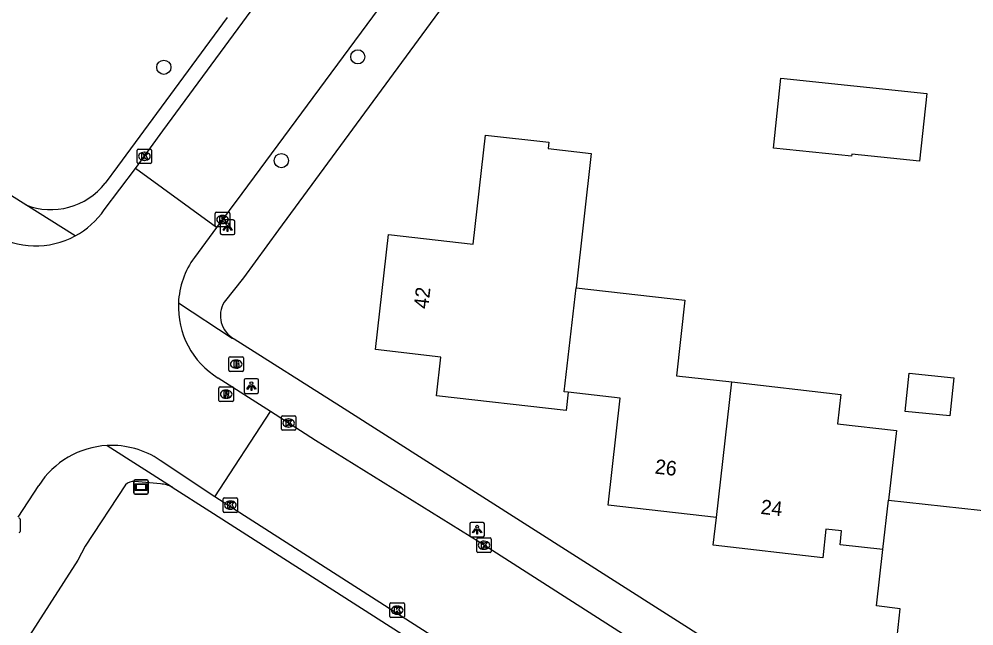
# Model space of a CAD drawing. Extents: x 162398 to 163643, y 386453 to 387397.
# Drawn here: x 162828.4 to 162894.1, y 386826.6 to 386868.4 of the extents above; entities that cross this region are included whole.
import ezdxf

# ---------------------------------------------------------------- set-up
doc = ezdxf.new("R2010")
doc.units = 0
for name, color, linetype in [('IMGEO_Boom', 7, 'Continuous'), ('IMGEO_Brandkraan', 7, 'Continuous'), ('IMGEO_Kolk', 7, 'Continuous'), ('IMGEO_Lichtpunt', 7, 'Continuous'), ('IMGEO_Pand', 7, 'Continuous'), ('IMGEO_Pand_nummerreeks', 7, 'Continuous'), ('IMGEO_Rijbaan_lokaal_gesloten', 7, 'Continuous'), ('IMGEO_Rijbaan_lokaal_open', 7, 'Continuous'), ('IMGEO_Rioolput', 7, 'Continuous'), ('IMGEO_Verklikker', 7, 'Continuous'), ('IMGEO_Voetpad_open', 7, 'Continuous')]:
    doc.layers.add(name, color=color, linetype=linetype)

msp = doc.modelspace()

# ---------------------------------------------------------------- linework, layer by layer
at = {"layer": 'IMGEO_Boom'}
for centre in [(162851.658, 386865.75), (162838.309, 386865.034), (162846.397, 386858.608)]:
    msp.add_circle(centre, 0.489, dxfattribs=at)
at = {"layer": 'IMGEO_Brandkraan'}
for p, q in [((162842.79, 386844.17), (162842.79, 386845.022)), ((162842.865, 386845.096), (162843.717, 386845.096)), ((162843.278, 386844.876), (162843.303, 386844.876)), ((162843.791, 386845.022), (162843.791, 386844.17)), ((162843.301, 386844.316), (162843.276, 386844.316)), ((162843.717, 386844.096), (162842.865, 386844.096))]:
    msp.add_line(p, q, dxfattribs=at)
for points in [[(162842.79, 386844.17), (162842.79, 386845.022)], [(162842.865, 386845.096), (162843.717, 386845.096)], [(162843.138, 386844.796), (162843.138, 386844.396), (162843.351, 386844.396)], [(162843.369, 386844.796), (162843.138, 386844.796)], [(162843.791, 386845.022), (162843.791, 386844.17)], [(162843.317, 386844.715), (162843.263, 386844.715), (162843.263, 386844.639)], [(162843.263, 386844.639), (162843.316, 386844.639)], [(162843.325, 386844.563), (162843.263, 386844.563), (162843.263, 386844.482)], [(162843.263, 386844.482), (162843.325, 386844.482)], [(162843.717, 386844.096), (162842.865, 386844.096)]]:
    msp.add_lwpolyline(points, dxfattribs=at)
for centre, radius, start, end in [((162842.867, 386845.02), 0.0765, 91.55205, 178.44795), ((162842.867, 386845.02), 0.0765, 91.55205, 178.44795), ((162843.373, 386844.651), 0.145, 59.4692, 91.53667), ((162843.715, 386845.02), 0.0765, 1.55205, 88.44795), ((162843.715, 386845.02), 0.0765, 1.55205, 88.44795), ((162842.867, 386844.172), 0.0765, 181.55205, 268.44795), ((162842.867, 386844.172), 0.0765, 181.55205, 268.44795), ((162843.318, 386844.677), 0.0379, 267.82845, 90.93552), ((162843.326, 386844.522), 0.0404, 269.87594, 90.50774), ((162843.357, 386844.647), 0.251, 268.66757, 293.53466), ((162843.398, 386844.698), 0.0922, 285.51372, 58.15012), ((162843.403, 386844.506), 0.105, 301.31148, 78.98903), ((162843.715, 386844.172), 0.0765, 271.55205, 358.44795), ((162843.715, 386844.172), 0.0765, 271.55205, 358.44795)]:
    msp.add_arc(centre, radius, start, end, dxfattribs=at)
for centre, major_axis, ratio, start_param, end_param in [((162843.277, 386844.596), (-0.387, 0.002), 0.722429, 4.712389, 7.853982), ((162843.302, 386844.596), (-0.39, 0.002), 0.717154, 1.570796, 4.712389)]:
    msp.add_ellipse(centre, major_axis=major_axis, ratio=ratio, start_param=start_param, end_param=end_param, dxfattribs=at)
at = {"layer": 'IMGEO_Kolk'}
for p, q in [((162836.471, 386858.476), (162836.471, 386859.328)), ((162836.546, 386859.402), (162837.398, 386859.402)), ((162837.472, 386859.328), (162837.472, 386858.476)), ((162836.982, 386858.622), (162836.957, 386858.622)), ((162836.959, 386859.182), (162836.984, 386859.182)), ((162837.398, 386858.402), (162836.546, 386858.402)), ((162841.851, 386854.121), (162841.851, 386854.973)), ((162841.926, 386855.047), (162842.778, 386855.047)), ((162842.339, 386854.827), (162842.364, 386854.827)), ((162842.852, 386854.973), (162842.852, 386854.121)), ((162842.778, 386854.047), (162841.926, 386854.047)), ((162842.362, 386854.267), (162842.337, 386854.267)), ((162846.399, 386840.109), (162846.399, 386840.961)), ((162846.474, 386841.035), (162847.326, 386841.035)), ((162847.4, 386840.961), (162847.4, 386840.109)), ((162846.91, 386840.255), (162846.885, 386840.255)), ((162846.887, 386840.815), (162846.912, 386840.815)), ((162847.326, 386840.035), (162846.474, 386840.035)), ((162842.388, 386834.458), (162842.388, 386835.31)), ((162842.463, 386835.384), (162843.315, 386835.384)), ((162842.876, 386835.164), (162842.901, 386835.164)), ((162843.389, 386835.31), (162843.389, 386834.458)), ((162843.315, 386834.384), (162842.463, 386834.384)), ((162842.899, 386834.604), (162842.874, 386834.604)), ((162828.424, 386833.918), (162828.424, 386833.066)), ((162859.844, 386831.694), (162859.844, 386832.546)), ((162859.919, 386832.62), (162860.771, 386832.62)), ((162860.332, 386832.4), (162860.357, 386832.4)), ((162860.845, 386832.546), (162860.845, 386831.694)), ((162860.355, 386831.84), (162860.33, 386831.84)), ((162860.771, 386831.62), (162859.919, 386831.62)), ((162853.868, 386827.226), (162853.868, 386828.078)), ((162853.943, 386828.152), (162854.795, 386828.152)), ((162854.356, 386827.932), (162854.381, 386827.932)), ((162854.869, 386828.078), (162854.869, 386827.226)), ((162854.795, 386827.152), (162853.943, 386827.152)), ((162854.379, 386827.372), (162854.354, 386827.372))]:
    msp.add_line(p, q, dxfattribs=at)
for points in [[(162836.471, 386858.476), (162836.471, 386859.328)], [(162836.546, 386859.402), (162837.398, 386859.402)], [(162837.472, 386859.328), (162837.472, 386858.476)], [(162836.792, 386859.102), (162836.915, 386859.102), (162836.915, 386858.951), (162837.045, 386859.102), (162837.209, 386859.102), (162837.063, 386858.951), (162837.216, 386858.702), (162837.064, 386858.702), (162836.979, 386858.866), (162836.915, 386858.799), (162836.915, 386858.702), (162836.792, 386858.702), (162836.792, 386859.102)], [(162837.398, 386858.402), (162836.546, 386858.402)], [(162841.851, 386854.121), (162841.851, 386854.973)], [(162841.926, 386855.047), (162842.778, 386855.047)], [(162842.172, 386854.747), (162842.295, 386854.747), (162842.295, 386854.596), (162842.425, 386854.747), (162842.589, 386854.747), (162842.443, 386854.596), (162842.596, 386854.347), (162842.444, 386854.347), (162842.359, 386854.511), (162842.295, 386854.444), (162842.295, 386854.347), (162842.172, 386854.347), (162842.172, 386854.747)], [(162842.852, 386854.973), (162842.852, 386854.121)], [(162842.778, 386854.047), (162841.926, 386854.047)], [(162846.399, 386840.109), (162846.399, 386840.961)], [(162846.474, 386841.035), (162847.326, 386841.035)], [(162847.4, 386840.961), (162847.4, 386840.109)], [(162846.72, 386840.735), (162846.843, 386840.735), (162846.843, 386840.584), (162846.973, 386840.735), (162847.137, 386840.735), (162846.991, 386840.584), (162847.144, 386840.335), (162846.992, 386840.335), (162846.907, 386840.499), (162846.843, 386840.432), (162846.843, 386840.335), (162846.72, 386840.335), (162846.72, 386840.735)], [(162847.326, 386840.035), (162846.474, 386840.035)], [(162842.388, 386834.458), (162842.388, 386835.31)], [(162842.463, 386835.384), (162843.315, 386835.384)], [(162842.709, 386835.084), (162842.832, 386835.084), (162842.832, 386834.933), (162842.962, 386835.084), (162843.126, 386835.084), (162842.98, 386834.933), (162843.133, 386834.684), (162842.981, 386834.684), (162842.896, 386834.848), (162842.832, 386834.781), (162842.832, 386834.684), (162842.709, 386834.684), (162842.709, 386835.084)], [(162843.389, 386835.31), (162843.389, 386834.458)], [(162843.315, 386834.384), (162842.463, 386834.384)], [(162828.424, 386833.918), (162828.424, 386833.066)], [(162859.844, 386831.694), (162859.844, 386832.546)], [(162859.919, 386832.62), (162860.771, 386832.62)], [(162860.165, 386832.32), (162860.288, 386832.32), (162860.288, 386832.169), (162860.418, 386832.32), (162860.582, 386832.32), (162860.436, 386832.169), (162860.589, 386831.92), (162860.437, 386831.92), (162860.352, 386832.084), (162860.288, 386832.017), (162860.288, 386831.92), (162860.165, 386831.92), (162860.165, 386832.32)], [(162860.845, 386832.546), (162860.845, 386831.694)], [(162860.771, 386831.62), (162859.919, 386831.62)], [(162853.868, 386827.226), (162853.868, 386828.078)], [(162853.943, 386828.152), (162854.795, 386828.152)], [(162854.189, 386827.852), (162854.312, 386827.852), (162854.312, 386827.701), (162854.442, 386827.852), (162854.606, 386827.852), (162854.46, 386827.701), (162854.613, 386827.452), (162854.461, 386827.452), (162854.376, 386827.616), (162854.312, 386827.549), (162854.312, 386827.452), (162854.189, 386827.452), (162854.189, 386827.852)], [(162854.869, 386828.078), (162854.869, 386827.226)], [(162854.795, 386827.152), (162853.943, 386827.152)]]:
    msp.add_lwpolyline(points, dxfattribs=at)
for centre, start, end in [((162836.548, 386859.326), 91.55205, 178.44795), ((162836.548, 386859.326), 91.55205, 178.44795), ((162837.396, 386859.326), 1.55205, 88.44795), ((162837.396, 386859.326), 1.55205, 88.44795), ((162836.548, 386858.478), 181.55205, 268.44795), ((162836.548, 386858.478), 181.55205, 268.44795), ((162837.396, 386858.478), 271.55205, 358.44795), ((162837.396, 386858.478), 271.55205, 358.44795), ((162841.928, 386854.971), 91.55205, 178.44795), ((162841.928, 386854.971), 91.55205, 178.44795), ((162842.776, 386854.971), 1.55205, 88.44795), ((162842.776, 386854.971), 1.55205, 88.44795), ((162841.928, 386854.123), 181.55205, 268.44795), ((162841.928, 386854.123), 181.55205, 268.44795), ((162842.776, 386854.123), 271.55205, 358.44795), ((162842.776, 386854.123), 271.55205, 358.44795), ((162846.476, 386840.959), 91.55205, 178.44795), ((162846.476, 386840.959), 91.55205, 178.44795), ((162847.324, 386840.959), 1.55205, 88.44795), ((162847.324, 386840.959), 1.55205, 88.44795), ((162846.476, 386840.111), 181.55205, 268.44795), ((162846.476, 386840.111), 181.55205, 268.44795), ((162847.324, 386840.111), 271.55205, 358.44795), ((162847.324, 386840.111), 271.55205, 358.44795), ((162842.465, 386835.308), 91.55205, 178.44795), ((162842.465, 386835.308), 91.55205, 178.44795), ((162843.313, 386835.308), 1.55205, 88.44795), ((162843.313, 386835.308), 1.55205, 88.44795), ((162842.465, 386834.46), 181.55205, 268.44795), ((162842.465, 386834.46), 181.55205, 268.44795), ((162843.313, 386834.46), 271.55205, 358.44795), ((162843.313, 386834.46), 271.55205, 358.44795), ((162828.348, 386833.916), 1.55205, 88.44795), ((162828.348, 386833.916), 1.55205, 88.44795), ((162828.348, 386833.068), 271.55205, 358.44795), ((162828.348, 386833.068), 271.55205, 358.44795), ((162859.921, 386832.544), 91.55205, 178.44795), ((162859.921, 386832.544), 91.55205, 178.44795), ((162860.769, 386832.544), 1.55205, 88.44795), ((162860.769, 386832.544), 1.55205, 88.44795), ((162859.921, 386831.696), 181.55205, 268.44795), ((162859.921, 386831.696), 181.55205, 268.44795), ((162860.769, 386831.696), 271.55205, 358.44795), ((162860.769, 386831.696), 271.55205, 358.44795), ((162853.945, 386828.076), 91.55205, 178.44795), ((162853.945, 386828.076), 91.55205, 178.44795), ((162854.793, 386828.076), 1.55205, 88.44795), ((162854.793, 386828.076), 1.55205, 88.44795), ((162853.945, 386827.228), 181.55205, 268.44795), ((162853.945, 386827.228), 181.55205, 268.44795), ((162854.793, 386827.228), 271.55205, 358.44795), ((162854.793, 386827.228), 271.55205, 358.44795)]:
    msp.add_arc(centre, 0.0765, start, end, dxfattribs=at)
for centre, major_axis, ratio, start_param, end_param in [((162836.958, 386858.902), (-0.387, 0.002), 0.722429, 4.712389, 7.853982), ((162836.983, 386858.902), (-0.39, 0.002), 0.717154, 1.570796, 4.712389), ((162842.338, 386854.547), (-0.387, 0.002), 0.722429, 4.712389, 7.853982), ((162842.363, 386854.547), (-0.39, 0.002), 0.717154, 1.570796, 4.712389), ((162846.886, 386840.535), (-0.387, 0.002), 0.722429, 4.712389, 7.853982), ((162846.911, 386840.535), (-0.39, 0.002), 0.717154, 1.570796, 4.712389), ((162842.875, 386834.884), (-0.387, 0.002), 0.722429, 4.712389, 7.853982), ((162842.9, 386834.884), (-0.39, 0.002), 0.717154, 1.570796, 4.712389), ((162860.331, 386832.12), (-0.387, 0.002), 0.722429, 4.712389, 7.853982), ((162860.356, 386832.12), (-0.39, 0.002), 0.717154, 1.570796, 4.712389), ((162854.355, 386827.652), (-0.387, 0.002), 0.722429, 4.712389, 7.853982), ((162854.38, 386827.652), (-0.39, 0.002), 0.717154, 1.570796, 4.712389)]:
    msp.add_ellipse(centre, major_axis=major_axis, ratio=ratio, start_param=start_param, end_param=end_param, dxfattribs=at)
at = {"layer": 'IMGEO_Lichtpunt'}
for p, q in [((162842.198, 386854.422), (162842.198, 386853.615)), ((162842.198, 386854.422), (162842.198, 386853.615)), ((162843.1, 386854.517), (162842.292, 386854.517)), ((162843.1, 386854.517), (162842.292, 386854.517)), ((162843.194, 386853.615), (162843.194, 386854.422)), ((162843.194, 386853.615), (162843.194, 386854.422)), ((162842.292, 386853.521), (162843.1, 386853.521)), ((162842.292, 386853.521), (162843.1, 386853.521)), ((162843.836, 386843.481), (162843.836, 386842.674)), ((162843.836, 386843.481), (162843.836, 386842.674)), ((162844.738, 386843.576), (162843.93, 386843.576)), ((162844.738, 386843.576), (162843.93, 386843.576)), ((162844.832, 386842.674), (162844.832, 386843.481)), ((162844.832, 386842.674), (162844.832, 386843.481)), ((162843.93, 386842.58), (162844.738, 386842.58)), ((162843.93, 386842.58), (162844.738, 386842.58)), ((162860.277, 386833.694), (162859.469, 386833.694)), ((162860.277, 386833.694), (162859.469, 386833.694)), ((162859.375, 386833.599), (162859.375, 386832.792)), ((162859.375, 386833.599), (162859.375, 386832.792)), ((162860.371, 386832.792), (162860.371, 386833.599)), ((162860.371, 386832.792), (162860.371, 386833.599)), ((162859.469, 386832.698), (162860.277, 386832.698)), ((162859.469, 386832.698), (162860.277, 386832.698))]:
    msp.add_line(p, q, dxfattribs=at)
for points in [[(162842.572, 386854.086), (162842.611, 386854.058), (162842.423, 386853.796), (162842.385, 386853.823), (162842.572, 386854.086)], [(162842.674, 386854.038), (162842.721, 386854.038), (162842.721, 386853.716), (162842.674, 386853.716), (162842.674, 386854.038)], [(162842.784, 386854.058), (162842.822, 386854.085), (162843.009, 386853.823), (162842.97, 386853.795), (162842.784, 386854.058)], [(162844.21, 386843.145), (162844.249, 386843.117), (162844.061, 386842.855), (162844.023, 386842.882), (162844.21, 386843.145)], [(162844.312, 386843.097), (162844.359, 386843.097), (162844.359, 386842.775), (162844.312, 386842.775), (162844.312, 386843.097)], [(162844.422, 386843.117), (162844.46, 386843.144), (162844.647, 386842.882), (162844.608, 386842.854), (162844.422, 386843.117)], [(162859.749, 386833.263), (162859.788, 386833.235), (162859.6, 386832.973), (162859.562, 386833), (162859.749, 386833.263)], [(162859.851, 386833.215), (162859.898, 386833.215), (162859.898, 386832.893), (162859.851, 386832.893), (162859.851, 386833.215)], [(162859.961, 386833.235), (162859.999, 386833.262), (162860.186, 386833), (162860.147, 386832.972), (162859.961, 386833.235)]]:
    msp.add_lwpolyline(points, dxfattribs=at)
for centre in [(162842.697, 386854.22), (162844.335, 386843.279), (162859.874, 386833.397)]:
    msp.add_circle(centre, 0.0994, dxfattribs=at)
for centre, start, end in [((162842.292, 386854.422), 90, 180), ((162842.292, 386854.422), 90, 180), ((162843.1, 386854.422), 0, 90), ((162843.1, 386854.422), 0, 90), ((162842.292, 386853.615), 180, 270), ((162842.292, 386853.615), 180, 270), ((162843.1, 386853.615), 270, 0), ((162843.1, 386853.615), 270, 360), ((162843.93, 386843.481), 90, 180), ((162843.93, 386843.481), 90, 180), ((162844.738, 386843.481), 0, 90), ((162844.738, 386843.481), 0, 90), ((162843.93, 386842.674), 180, 270), ((162843.93, 386842.674), 180, 270), ((162844.738, 386842.674), 270, 0), ((162844.738, 386842.674), 270, 360), ((162859.469, 386833.599), 90, 180), ((162859.469, 386833.599), 90, 180), ((162860.277, 386833.599), 0, 90), ((162860.277, 386833.599), 0, 90), ((162859.469, 386832.792), 180, 270), ((162859.469, 386832.792), 180, 270), ((162860.277, 386832.792), 270, 0), ((162860.277, 386832.792), 270, 360)]:
    msp.add_arc(centre, 0.0946, start, end, dxfattribs=at)
at = {"layer": 'IMGEO_Pand'}
for points in [[(162890.325, 386858.558), (162885.65, 386859.043), (162885.635, 386858.903), (162880.264, 386859.46), (162880.762, 386864.272), (162890.809, 386863.231), (162890.325, 386858.558)], [(162866.141, 386842.664), (162865.997, 386841.397), (162857.067, 386842.412), (162857.37, 386845.083), (162852.881, 386845.593), (162853.782, 386853.521), (162859.598, 386852.861), (162860.45, 386860.365), (162864.802, 386859.871), (162864.752, 386859.43), (162867.727, 386859.092), (162866.677, 386849.857)], [(162866.141, 386842.664), (162865.863, 386842.696), (162866.677, 386849.857)], [(162866.677, 386849.857), (162874.174, 386849.005), (162873.582, 386843.795), (162877.392, 386843.362)], [(162892.412, 386841.026), (162889.328, 386841.339), (162889.595, 386843.973), (162892.679, 386843.659), (162892.412, 386841.026)], [(162876.333, 386834.041), (162877.392, 386843.362)], [(162877.392, 386843.362), (162884.907, 386842.508), (162884.676, 386840.477), (162888.725, 386840.017), (162888.182, 386835.233)], [(162876.333, 386834.041), (162868.881, 386834.887), (162869.718, 386842.257), (162866.141, 386842.664)], [(162887.794, 386831.823), (162888.182, 386835.233)], [(162888.182, 386835.233), (162899.525, 386833.979), (162899.469, 386833.51)], [(162887.794, 386831.823), (162884.845, 386832.158), (162884.954, 386833.111), (162883.875, 386833.234), (162883.651, 386831.259), (162876.114, 386832.116), (162876.333, 386834.041)], [(162897.825, 386819.806), (162891.993, 386820.462), (162892.115, 386821.546), (162889.77, 386821.81), (162890.052, 386824.706), (162888.662, 386824.861), (162888.77, 386825.817), (162888.982, 386827.753), (162887.353, 386827.938), (162887.794, 386831.823)]]:
    msp.add_lwpolyline(points, dxfattribs=at)
at = {"layer": 'IMGEO_Rijbaan_lokaal_gesloten'}
for points in [[(162921.27, 386792.885), (162911.388, 386799.447), (162907.86, 386801.705), (162905.861, 386802.985), (162902.023, 386805.442), (162890.676, 386812.706), (162886.808, 386815.182), (162886.53, 386815.36), (162882.74, 386817.786), (162867.902, 386827.281), (162860.051, 386832.308), (162848.756, 386839.342), (162845.646, 386841.341)], [(162917.506, 386787.003), (162898.932, 386798.851), (162845.572, 386833.043), (162841.825, 386835.446)]]:
    msp.add_lwpolyline(points, dxfattribs=at)
at = {"layer": 'IMGEO_Rijbaan_lokaal_open'}
for points in [[(162893.927, 386924.59), (162875.27, 386899.237), (162869.41, 386891.274), (162864.331, 386884.373), (162862.085, 386881.321), (162857.371, 386874.915), (162855.142, 386871.885), (162843.687, 386856.331), (162841.937, 386853.992)], [(162836.37, 386858.071), (162838.248, 386860.664), (162858.659, 386888.439)], [(162834.215, 386855.219), (162836.37, 386858.071)], [(162841.937, 386853.992), (162836.37, 386858.071)], [(162841.937, 386853.992), (162840.414, 386851.933)], [(162845.646, 386841.341), (162842.054, 386843.633)], [(162841.825, 386835.446), (162845.646, 386841.341)], [(162841.825, 386835.446), (162838.064, 386837.967)], [(162828.282, 386834.044), (162829.703, 386836.242)]]:
    msp.add_lwpolyline(points, dxfattribs=at)
for centre, radius, start, end in [((162829.498, 386858.46), 5.723, 298.2893, 325.51121), ((162829.497, 386858.459), 5.723, 238.4831, 298.30396), ((162845.069, 386848.54), 5.76, 143.91566, 177.35577), ((162845.067, 386848.54), 5.758, 177.35059, 238.45006), ((162834.724, 386833.038), 5.956, 92.99011, 147.45921), ((162834.722, 386833.045), 5.949, 55.82924, 92.98175)]:
    msp.add_arc(centre, radius, start, end, dxfattribs=at)
at = {"layer": 'IMGEO_Rioolput'}
for p, q in [((162842.102, 386842.096), (162842.102, 386842.948)), ((162842.177, 386843.022), (162843.029, 386843.022)), ((162843.103, 386842.948), (162843.103, 386842.096)), ((162842.613, 386842.242), (162842.588, 386842.242)), ((162842.59, 386842.802), (162842.615, 386842.802)), ((162843.029, 386842.022), (162842.177, 386842.022))]:
    msp.add_line(p, q, dxfattribs=at)
for points in [[(162842.102, 386842.096), (162842.102, 386842.948)], [(162842.177, 386843.022), (162843.029, 386843.022)], [(162843.103, 386842.948), (162843.103, 386842.096)], [(162842.691, 386842.72), (162842.439, 386842.722), (162842.439, 386842.322)], [(162842.439, 386842.322), (162842.563, 386842.322), (162842.563, 386842.484), (162842.574, 386842.484)], [(162842.617, 386842.641), (162842.563, 386842.641), (162842.563, 386842.56)], [(162842.563, 386842.56), (162842.615, 386842.56)], [(162842.621, 386842.455), (162842.692, 386842.322), (162842.832, 386842.322), (162842.767, 386842.448)], [(162843.029, 386842.022), (162842.177, 386842.022)]]:
    msp.add_lwpolyline(points, dxfattribs=at)
for centre, radius, start, end in [((162842.179, 386842.946), 0.0765, 91.55205, 178.44795), ((162842.179, 386842.946), 0.0765, 91.55205, 178.44795), ((162843.027, 386842.946), 0.0765, 1.55205, 88.44795), ((162843.027, 386842.946), 0.0765, 1.55205, 88.44795), ((162842.573, 386842.431), 0.0533, 26.02933, 88.69889), ((162842.599, 386842.749), 0.19, 274.7715, 282.96867), ((162842.623, 386842.545), 0.0964, 77.00612, 93.18647), ((162842.637, 386842.602), 0.0378, 276.66336, 79.67722), ((162842.69, 386842.61), 0.109, 350.36119, 89.41601), ((162842.688, 386842.61), 0.112, 277.58423, 350.98172), ((162842.672, 386842.395), 0.108, 29.51342, 73.79051), ((162842.179, 386842.098), 0.0765, 181.55205, 268.44795), ((162842.179, 386842.098), 0.0765, 181.55205, 268.44795), ((162843.027, 386842.098), 0.0765, 271.55205, 358.44795), ((162843.027, 386842.098), 0.0765, 271.55205, 358.44795)]:
    msp.add_arc(centre, radius, start, end, dxfattribs=at)
for centre, major_axis, ratio, start_param, end_param in [((162842.589, 386842.522), (-0.387, 0.002), 0.722429, 4.712389, 7.853982), ((162842.614, 386842.522), (-0.39, 0.002), 0.717154, 1.570796, 4.712389)]:
    msp.add_ellipse(centre, major_axis=major_axis, ratio=ratio, start_param=start_param, end_param=end_param, dxfattribs=at)
at = {"layer": 'IMGEO_Verklikker'}
for p, q in [((162836.242, 386835.729), (162836.242, 386836.529)), ((162836.242, 386836.529), (162836.242, 386835.729)), ((162836.342, 386836.629), (162837.132, 386836.629)), ((162837.132, 386836.629), (162836.342, 386836.629)), ((162837.232, 386836.529), (162837.232, 386835.729)), ((162837.232, 386835.729), (162837.232, 386836.529)), ((162837.132, 386835.629), (162836.342, 386835.629)), ((162836.342, 386835.629), (162837.132, 386835.629))]:
    msp.add_line(p, q, dxfattribs=at)
for points in [[(162836.343, 386836.361), (162837.131, 386836.361), (162837.131, 386835.897), (162836.343, 386835.897), (162836.343, 386836.361)], [(162836.408, 386836.296), (162836.408, 386835.962), (162837.066, 386835.962), (162837.066, 386836.296), (162836.408, 386836.296)]]:
    msp.add_lwpolyline(points, dxfattribs=at)
for centre, start, end in [((162836.342, 386836.529), 90, 180), ((162836.342, 386836.529), 90, 180), ((162837.132, 386836.529), 0, 90), ((162837.132, 386836.529), 360, 90), ((162836.342, 386835.729), 180, 270), ((162836.342, 386835.729), 180, 270), ((162837.132, 386835.729), 270, 0), ((162837.132, 386835.729), 270, 0)]:
    msp.add_arc(centre, 0.1, start, end, dxfattribs=at)
at = {"layer": 'IMGEO_Voetpad_open'}
for points in [[(162897.961, 386924.315), (162846.211, 386853.845), (162843.791, 386850.525), (162842.468, 386848.856)], [(162828.805, 386855.56), (162826.014, 386857.314), (162800.498, 386873.821), (162765.729, 386895.987)], [(162842.676, 386868.472), (162835.123, 386858.195), (162834.266, 386857.045)], [(162832.21, 386853.42), (162828.805, 386855.56)], [(162839.315, 386848.806), (162843.023, 386846.386), (162843.159, 386846.34)], [(162843.159, 386846.34), (162850.458, 386841.705), (162927.565, 386792.549), (162929.463, 386791.333)], [(162834.413, 386838.986), (162838.843, 386836.168), (162838.888, 386836.107)], [(162835.669, 386836.289), (162832.891, 386832.055), (162832.389, 386831.084), (162818.187, 386808.997)], [(162838.084, 386836.342), (162836.316, 386836.51)], [(162921.931, 386780.625), (162920.296, 386781.648), (162921.36, 386783.32), (162917.334, 386785.902), (162841.484, 386834.437), (162838.888, 386836.107)]]:
    msp.add_lwpolyline(points, dxfattribs=at)
for centre, radius, start, end in [((162830.542, 386859.957), 4.727, 248.44598, 321.97901), ((162843.985, 386847.92), 1.783, 148.3256, 242.38879), ((162836.242, 386835.67), 0.843, 84.93721, 132.78072), ((162838.026, 386834.652), 1.691, 59.36867, 88.04525)]:
    msp.add_arc(centre, radius, start, end, dxfattribs=at)

# ---------------------------------------------------------------- texts
at = {"layer": 'IMGEO_Pand_nummerreeks'}
for s, rotation, p in [('42', 83.51433, (162856.497, 386848.363)), ('26', 353.52558, (162872.07, 386837.06)), ('24', 353.513, (162879.346, 386834.285))]:
    msp.add_text(s, height=1, rotation=rotation, dxfattribs=at).set_placement(p)

doc.saveas('drawing.dxf')
